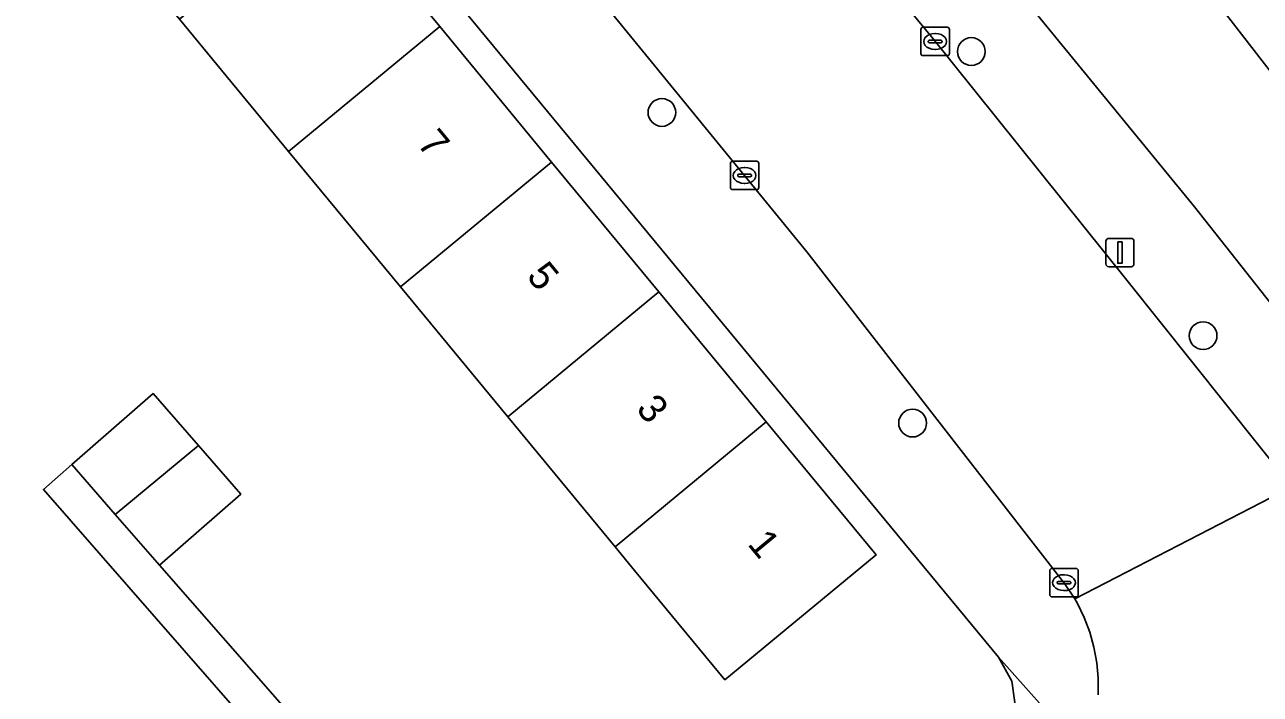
# Model space of a CAD drawing. Extents: x 159217 to 160349, y 381246 to 382172.
# Drawn here: x 159617.29 to 159660.85, y 381439.7 to 381463.3 of the extents above; entities that cross this region are included whole.
import ezdxf

# ---------------------------------------------------------------- set-up
doc = ezdxf.new("R2010")
doc.units = 0
for name, color, linetype in [('IMGEO_Boom', 7, 'Continuous'), ('IMGEO_Erf', 7, 'Continuous'), ('IMGEO_Kolk', 7, 'Continuous'), ('IMGEO_Lichtmast', 7, 'Continuous'), ('IMGEO_Pand', 7, 'Continuous'), ('IMGEO_Pand_nummerreeks', 7, 'Continuous'), ('IMGEO_Rijbaan_lokaal_open', 7, 'Continuous'), ('IMGEO_Voetpad_open', 7, 'Continuous')]:
    doc.layers.add(name, color=color, linetype=linetype)

msp = doc.modelspace()

# ---------------------------------------------------------------- linework, layer by layer
at = {"layer": 'IMGEO_Boom'}
for centre in [(159650.666, 381462.354), (159639.756, 381460.206), (159658.838, 381452.336), (159648.594, 381449.256)]:
    msp.add_circle(centre, 0.489, dxfattribs=at)
at = {"layer": 'IMGEO_Erf'}
for points in [[(159623.993, 381498.112), (159645.679, 381472.593), (159658.538, 381456.878), (159678.665, 381431.396)], [(159652.201, 381439.407), (159652.095, 381440.154), (159651.623, 381441.001), (159625.029, 381473.192), (159624.932, 381473.307), (159624.153, 381472.647), (159628.077, 381467.895), (159631.924, 381463.237), (159635.869, 381458.46), (159639.652, 381453.88), (159643.436, 381449.298), (159647.306, 381444.612), (159641.976, 381440.21), (159638.792, 381444.065), (159638.106, 381444.896), (159634.322, 381449.478), (159630.539, 381454.058), (159626.594, 381458.835), (159622.747, 381463.493), (159618.823, 381468.245), (159608.483, 381457.973)], [(159663.026, 381459.316), (159659.178, 381464.284)], [(159624.945, 381438.912), (159617.95, 381446.917), (159618.951, 381447.791), (159621.82, 381450.298), (159623.422, 381448.465), (159624.917, 381446.755), (159622.049, 381444.247), (159626.446, 381439.216)]]:
    msp.add_lwpolyline(points, dxfattribs=at)
at = {"layer": 'IMGEO_Kolk'}
for p, q in [((159648.89, 381462.283), (159648.89, 381463.135)), ((159648.965, 381463.209), (159649.817, 381463.209)), ((159649.378, 381462.989), (159649.403, 381462.989)), ((159649.891, 381463.135), (159649.891, 381462.283)), ((159649.149, 381462.703), (159649.149, 381462.715)), ((159649.587, 381462.666), (159649.189, 381462.666)), ((159649.192, 381462.752), (159649.59, 381462.752)), ((159649.401, 381462.429), (159649.376, 381462.429)), ((159649.633, 381462.715), (159649.633, 381462.703)), ((159649.817, 381462.209), (159648.965, 381462.209)), ((159642.171, 381457.56), (159642.171, 381458.412)), ((159642.246, 381458.486), (159643.098, 381458.486)), ((159642.659, 381458.266), (159642.684, 381458.266)), ((159643.172, 381458.412), (159643.172, 381457.56)), ((159642.43, 381457.98), (159642.43, 381457.992)), ((159642.868, 381457.943), (159642.47, 381457.943)), ((159642.473, 381458.029), (159642.871, 381458.029)), ((159642.682, 381457.706), (159642.657, 381457.706)), ((159642.914, 381457.992), (159642.914, 381457.98)), ((159643.098, 381457.486), (159642.246, 381457.486)), ((159653.507, 381444.131), (159654.359, 381444.131)), ((159653.432, 381443.205), (159653.432, 381444.057)), ((159653.92, 381443.911), (159653.945, 381443.911)), ((159654.433, 381444.057), (159654.433, 381443.205)), ((159653.691, 381443.625), (159653.691, 381443.637)), ((159654.129, 381443.588), (159653.731, 381443.588)), ((159653.734, 381443.674), (159654.132, 381443.674)), ((159653.943, 381443.351), (159653.918, 381443.351)), ((159654.175, 381443.637), (159654.175, 381443.625)), ((159654.359, 381443.131), (159653.507, 381443.131))]:
    msp.add_line(p, q, dxfattribs=at)
for points in [[(159648.89, 381462.283), (159648.89, 381463.135)], [(159648.965, 381463.209), (159649.817, 381463.209)], [(159649.891, 381463.135), (159649.891, 381462.283)], [(159649.817, 381462.209), (159648.965, 381462.209)], [(159642.171, 381457.56), (159642.171, 381458.412)], [(159642.246, 381458.486), (159643.098, 381458.486)], [(159643.172, 381458.412), (159643.172, 381457.56)], [(159643.098, 381457.486), (159642.246, 381457.486)], [(159653.507, 381444.131), (159654.359, 381444.131)], [(159653.432, 381443.205), (159653.432, 381444.057)], [(159654.433, 381444.057), (159654.433, 381443.205)], [(159654.359, 381443.131), (159653.507, 381443.131)]]:
    msp.add_lwpolyline(points, dxfattribs=at)
for centre, radius, start, end in [((159648.967, 381463.133), 0.0765, 91.552, 178.448), ((159648.967, 381463.133), 0.0765, 91.552, 178.448), ((159649.815, 381463.133), 0.0765, 1.552, 88.448), ((159649.815, 381463.133), 0.0765, 1.552, 88.448), ((159649.189, 381462.712), 0.0403, 85.8775, 175.7526), ((159649.186, 381462.702), 0.0366, 178.938, 274.7102), ((159649.59, 381462.709), 0.043, 264.8664, 352.4533), ((159649.594, 381462.714), 0.0386, 1.7309, 96.639), ((159648.967, 381462.285), 0.0765, 181.552, 268.448), ((159648.967, 381462.285), 0.0765, 181.552, 268.448), ((159649.815, 381462.285), 0.0765, 271.552, 358.448), ((159649.815, 381462.285), 0.0765, 271.552, 358.448), ((159642.248, 381458.41), 0.0765, 91.552, 178.448), ((159642.248, 381458.41), 0.0765, 91.552, 178.448), ((159643.096, 381458.41), 0.0765, 1.552, 88.448), ((159643.096, 381458.41), 0.0765, 1.552, 88.448), ((159642.47, 381457.989), 0.0403, 85.8775, 175.7526), ((159642.467, 381457.979), 0.0366, 178.938, 274.7102), ((159642.871, 381457.986), 0.043, 264.8664, 352.4533), ((159642.875, 381457.991), 0.0386, 1.7309, 96.639), ((159642.248, 381457.562), 0.0765, 181.552, 268.448), ((159642.248, 381457.562), 0.0765, 181.552, 268.448), ((159643.096, 381457.562), 0.0765, 271.552, 358.448), ((159643.096, 381457.562), 0.0765, 271.552, 358.448), ((159653.509, 381444.055), 0.0765, 91.552, 178.448), ((159653.509, 381444.055), 0.0765, 91.552, 178.448), ((159654.357, 381444.055), 0.0765, 1.552, 88.448), ((159654.357, 381444.055), 0.0765, 1.552, 88.448), ((159653.731, 381443.634), 0.0403, 85.8775, 175.7526), ((159653.728, 381443.624), 0.0366, 178.938, 274.7102), ((159654.132, 381443.631), 0.043, 264.8664, 352.4533), ((159654.136, 381443.636), 0.0386, 1.7309, 96.639), ((159653.509, 381443.207), 0.0765, 181.552, 268.448), ((159653.509, 381443.207), 0.0765, 181.552, 268.448), ((159654.357, 381443.207), 0.0765, 271.552, 358.448), ((159654.357, 381443.207), 0.0765, 271.552, 358.448)]:
    msp.add_arc(centre, radius, start, end, dxfattribs=at)
for centre, major_axis, ratio, start_param, end_param in [((159649.377, 381462.709), (-0.387, 0.002), 0.722429, 4.712389, 7.853982), ((159649.402, 381462.709), (-0.39, 0.002), 0.717154, 1.570796, 4.712389), ((159642.658, 381457.986), (-0.387, 0.002), 0.722429, 4.712389, 7.853982), ((159642.683, 381457.986), (-0.39, 0.002), 0.717154, 1.570796, 4.712389), ((159653.919, 381443.631), (-0.387, 0.002), 0.722429, 4.712389, 7.853982), ((159653.944, 381443.631), (-0.39, 0.002), 0.717154, 1.570796, 4.712389)]:
    msp.add_ellipse(centre, major_axis=major_axis, ratio=ratio, start_param=start_param, end_param=end_param, dxfattribs=at)
at = {"layer": 'IMGEO_Lichtmast'}
for p, q in [((159655.41, 381454.866), (159655.41, 381455.666)), ((159655.41, 381455.666), (159655.41, 381454.866)), ((159655.51, 381455.766), (159656.3, 381455.766)), ((159656.3, 381455.766), (159655.51, 381455.766)), ((159656.4, 381455.666), (159656.4, 381454.866)), ((159656.4, 381454.866), (159656.4, 381455.666)), ((159656.3, 381454.766), (159655.51, 381454.766)), ((159655.51, 381454.766), (159656.3, 381454.766))]:
    msp.add_line(p, q, dxfattribs=at)
msp.add_lwpolyline([(159655.83, 381455.641), (159655.98, 381455.641), (159655.98, 381454.891), (159655.83, 381454.891), (159655.83, 381455.641)], dxfattribs=at)
for centre, start, end in [((159655.51, 381455.666), 90, 180), ((159655.51, 381455.666), 90, 180), ((159656.3, 381455.666), 0, 90), ((159656.3, 381455.666), 360, 90), ((159655.51, 381454.866), 180, 270), ((159655.51, 381454.866), 180, 270), ((159656.3, 381454.866), 270, 0), ((159656.3, 381454.866), 270, 0)]:
    msp.add_arc(centre, 0.1, start, end, dxfattribs=at)
at = {"layer": 'IMGEO_Pand'}
for points in [[(159665.385, 381469.092), (159659.178, 381464.284), (159663.026, 381459.316), (159669.232, 381464.125)], [(159622.747, 381463.493), (159626.594, 381458.835), (159631.924, 381463.237), (159628.077, 381467.895)], [(159630.539, 381454.058), (159635.869, 381458.46), (159631.924, 381463.237), (159626.594, 381458.835)], [(159630.539, 381454.058), (159634.322, 381449.478), (159639.652, 381453.88), (159635.869, 381458.46)], [(159634.322, 381449.478), (159638.106, 381444.896), (159643.436, 381449.298), (159639.652, 381453.88)], [(159623.422, 381448.465), (159621.82, 381450.298), (159618.951, 381447.791), (159620.483, 381446.039)], [(159638.106, 381444.896), (159638.792, 381444.065), (159641.976, 381440.21), (159647.306, 381444.612), (159643.436, 381449.298)], [(159623.422, 381448.465), (159620.483, 381446.039), (159622.049, 381444.247), (159624.917, 381446.755)]]:
    msp.add_lwpolyline(points, close=True, dxfattribs=at)
at = {"layer": 'IMGEO_Rijbaan_lokaal_open'}
for points in [[(159622.722, 381481.996), (159634.378, 381468.127), (159644.872, 381455.298), (159653.953, 381443.607), (159654.315, 381443.064), (159661.967, 381447.007), (159656.153, 381454.295), (159649.268, 381462.862), (159641.019, 381472.846)], [(159661.967, 381447.007), (159654.315, 381443.064), (159654.409, 381442.897), (159654.648, 381442.4), (159654.842, 381441.884), (159654.99, 381441.353), (159655.089, 381440.811), (159655.14, 381440.262), (159655.141, 381439.711), (159655.138, 381439.678)]]:
    msp.add_lwpolyline(points, dxfattribs=at)
at = {"layer": 'IMGEO_Voetpad_open'}
for points in [[(159623.689, 381499.86), (159623.773, 381500), (159624.547, 381501.291), (159619.537, 381497.357), (159622.028, 381494.6), (159627.569, 381488.79), (159632.882, 381482.53), (159641.019, 381472.846), (159649.268, 381462.862), (159656.153, 381454.295), (159661.967, 381447.007), (159667.02, 381439.927), (159671.548, 381432.756), (159673.95, 381428.491), (159675.233, 381425.821), (159678.071, 381427.063), (159680.565, 381429.027), (159678.665, 381431.396), (159658.538, 381456.878), (159645.679, 381472.593), (159623.993, 381498.112)], [(159615.382, 381489.917), (159613.896, 381491.532), (159611.723, 381493.938), (159609.226, 381490.692), (159611.256, 381488.706), (159616.137, 381483.686), (159623.522, 381474.971), (159623.653, 381474.817), (159624.932, 381473.307), (159625.029, 381473.192), (159651.623, 381441.001), (159654.605, 381437.657)], [(159644.872, 381455.298), (159634.378, 381468.127), (159622.722, 381481.996)], [(159655.138, 381439.678), (159655.141, 381439.711), (159655.14, 381440.262), (159655.089, 381440.811), (159654.99, 381441.353), (159654.842, 381441.884), (159654.648, 381442.4), (159654.409, 381442.897), (159654.315, 381443.064), (159653.953, 381443.607), (159644.872, 381455.298)], [(159649.608, 381433.413), (159649.962, 381433.555), (159651.291, 381434.293), (159652.095, 381434.865), (159653.397, 381435.95), (159653.755, 381436.334), (159654.077, 381436.749), (159654.361, 381437.191), (159654.605, 381437.657), (159651.623, 381441.001), (159652.095, 381440.154), (159652.201, 381439.407), (159651.846, 381438.493), (159651.161, 381438.028), (159629.734, 381430.203), (159628.31, 381429.683), (159569.991, 381408.385), (159562.375, 381405.604), (159555.602, 381403.13)]]:
    msp.add_lwpolyline(points, dxfattribs=at)
msp.add_lwpolyline([(159622.049, 381444.247), (159620.483, 381446.039), (159618.951, 381447.791), (159617.95, 381446.917), (159624.945, 381438.912), (159625.278, 381437.998), (159626.274, 381435.267), (159627.986, 381430.569), (159628.31, 381429.683), (159629.734, 381430.203), (159628.37, 381433.937), (159626.725, 381438.45), (159626.446, 381439.216)], close=True, dxfattribs=at)

# ---------------------------------------------------------------- texts
at = {"layer": 'IMGEO_Pand_nummerreeks'}
for s, p in [('7', (159631.096, 381459.089)), ('5', (159634.955, 381454.417)), ('3', (159638.814, 381449.744)), ('1', (159642.746, 381444.984))]:
    msp.add_text(s, height=1, rotation=309.552, dxfattribs=at).set_placement(p)

doc.saveas('drawing.dxf')
